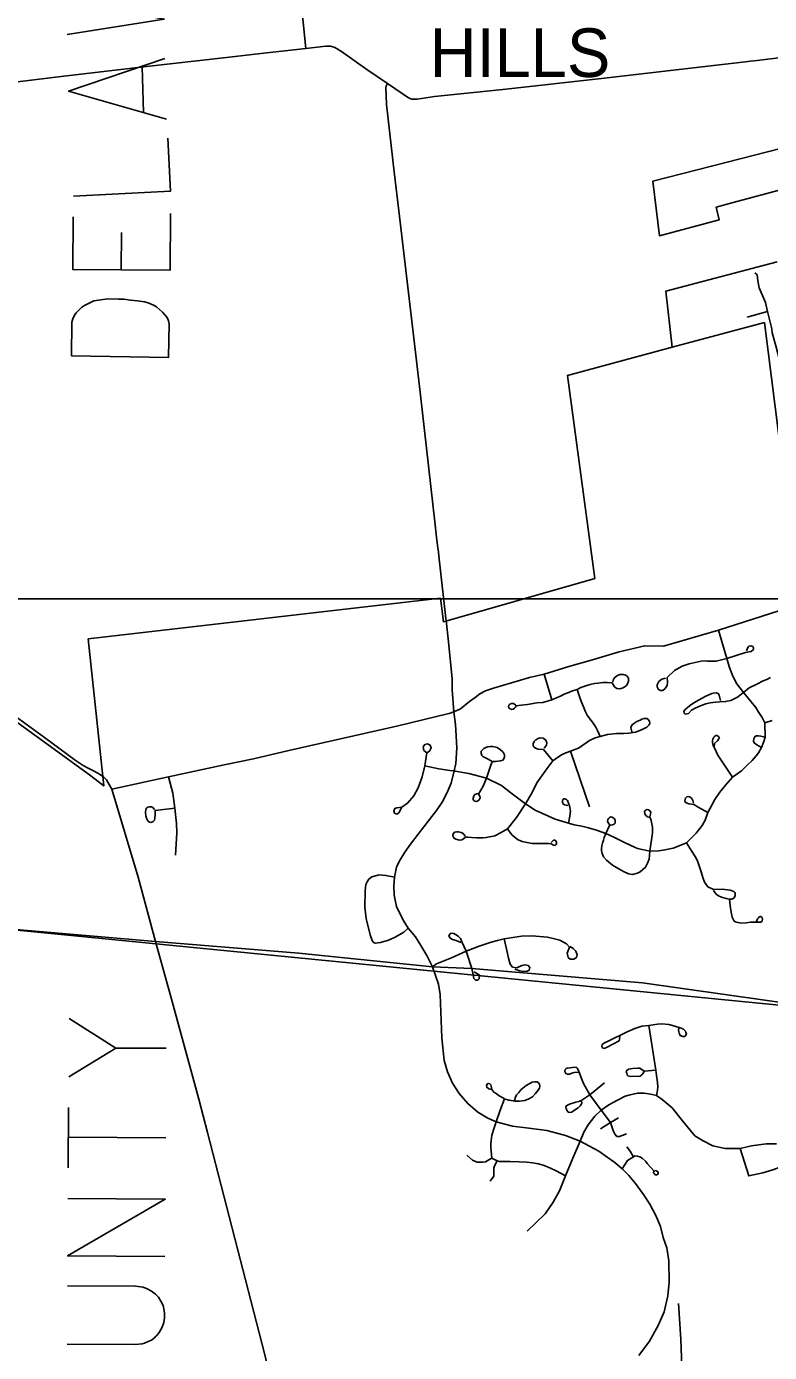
# Model space of a CAD drawing. Extents: x 1659811 to 1934326, y 644115 to 934867.
# Drawn here: x 1781767 to 1789405, y 776927 to 790558 of the extents above; entities that cross this region are included whole.
import ezdxf

# ---------------------------------------------------------------- set-up
doc = ezdxf.new("R2010")
doc.units = 0
for name, color, linetype in [('GM_X_Adjacent_County_Text', 7, 'Continuous'), ('GM_X_City_Street', 7, 'Continuous'), ('GM_X_Corporation', 7, 'Continuous'), ('GM_X_Corporation_Text', 7, 'Continuous'), ('GM_X_County', 7, 'Continuous'), ('GM_X_County_Road', 7, 'Continuous'), ('GM_X_Township_Road', 7, 'Continuous'), ('SC_Scratch1', 7, 'Continuous')]:
    doc.layers.add(name, color=color, linetype=linetype)

msp = doc.modelspace()

# ---------------------------------------------------------------- linework, layer by layer
at = {"layer": 'GM_X_Adjacent_County_Text'}
for p, q in [((1782956, 790143), (1782969, 789678)), ((1782740, 788057), (1782742, 788442)), ((1781136, 781321), (1790229, 780426)), ((1782684, 780057), (1783204, 780054)), ((1782195, 778825), (1782200, 779446)), ((1782198, 779139), (1783198, 779133))]:
    msp.add_line(p, q, dxfattribs=at)
for points in [[(1782183, 790475), (1783182, 790635), (1782180, 790822), (1783178, 791029), (1782176, 791176)], [(1783207, 789606), (1782199, 789894), (1783190, 790228)], [(1782248, 788813), (1783247, 788866), (1783218, 789409)], [(1782247, 788603), (1782244, 788059), (1783244, 788054), (1783247, 788637)], [(1782228, 787174), (1782234, 787520), (1782243, 787552), (1782259, 787591), (1782276, 787614), (1782308, 787645), (1782332, 787668), (1782364, 787691), (1782459, 787737), (1782601, 787758), (1782711, 787756), (1782766, 787755), (1782837, 787746), (1782908, 787737), (1782978, 787728), (1783018, 787719), (1783072, 787695), (1783104, 787678), (1783166, 787622), (1783212, 787566), (1783219, 787550), (1783227, 787534), (1783234, 787503), (1783228, 787156), (1782228, 787174)], [(1782202, 779761), (1782684, 780057), (1782206, 780360)], [(1783189, 777912), (1782189, 777919), (1783193, 778503), (1782193, 778510)], [(1782183, 777014), (1782884, 777009), (1782955, 777016), (1782978, 777024), (1783018, 777040), (1783050, 777055), (1783081, 777078), (1783097, 777094), (1783105, 777102), (1783129, 777133), (1783145, 777157), (1783161, 777188), (1783177, 777235), (1783185, 777282), (1783185, 777330), (1783178, 777377), (1783170, 777409), (1783147, 777456), (1783123, 777496), (1783092, 777527), (1783053, 777559), (1783006, 777583), (1782967, 777599), (1782888, 777607), (1782187, 777612)]]:
    msp.add_lwpolyline(points, dxfattribs=at)
at = {"layer": 'GM_X_City_Street'}
for points in [[(1789560, 786939), (1789543, 786987), (1789520, 787055), (1789515, 787097), (1789514, 787105), (1789469, 787277), (1789433, 787408), (1789429, 787450), (1789386, 787628), (1789363, 787720), (1789298, 787872), (1789285, 787945), (1789278, 788006), (1789253, 788027)], [(1789174, 787571), (1789386, 787628)], [(1786111, 783497), (1786161, 783513), (1786229, 783545), (1786322, 783619), (1786378, 783661), (1786427, 783697), (1786487, 783730), (1786569, 783756), (1786939, 783865), (1787087, 783901), (1787342, 783978), (1787586, 784047), (1787860, 784131), (1788123, 784193), (1788314, 784188), (1788881, 784351), (1789511, 784554), (1790304, 784798), (1790967, 785005), (1791652, 785213)], [(1786161, 783513), (1786142, 783738), (1786144, 783852), (1786105, 784233), (1786081, 784453)], [(1786174, 782904), (1786315, 782879), (1786495, 782831), (1786649, 782756), (1786746, 782682), (1786897, 782566), (1786996, 782503), (1787200, 782410), (1787337, 782370), (1787398, 782351), (1787477, 782336), (1787545, 782319), (1787626, 782296), (1787723, 782262), (1787805, 782224), (1787914, 782169), (1788017, 782121), (1788049, 782109), (1788175, 782080), (1788266, 782085), (1788330, 782094), (1788415, 782110), (1788510, 782150), (1788551, 782167), (1788652, 782266), (1788713, 782346), (1788743, 782401), (1788772, 782479), (1788791, 782516), (1788844, 782611), (1788894, 782686), (1788952, 782759), (1789024, 782843), (1789118, 782906), (1789174, 782964), (1789228, 783014), (1789269, 783061), (1789291, 783092), (1789323, 783148), (1789348, 783207), (1789359, 783254), (1789356, 783400), (1789329, 783456), (1789290, 783516), (1789263, 783556), (1789137, 783711), (1789068, 783802), (1789026, 783888), (1788990, 783979), (1788967, 784062), (1788881, 784351)], [(1788337, 783858), (1788298, 783848), (1788266, 783824), (1788249, 783791), (1788251, 783769), (1788263, 783742), (1788286, 783733), (1788307, 783732), (1788333, 783754), (1788353, 783785), (1788357, 783819), (1788352, 783865), (1788430, 783939), (1788507, 783981), (1788580, 784005), (1788703, 784035), (1788744, 784037), (1788768, 784035), (1788856, 784035), (1788967, 784062), (1789157, 784124), (1789215, 784133), (1789239, 784154), (1789239, 784170), (1789232, 784185), (1789212, 784191), (1789194, 784189), (1789182, 784173), (1789170, 784140)], [(1786796, 783581), (1786774, 783597), (1786752, 783599), (1786735, 783593), (1786724, 783581), (1786721, 783565), (1786728, 783550), (1786739, 783543), (1786755, 783537), (1786769, 783540), (1786784, 783549), (1786795, 783561), (1786802, 783575), (1786853, 783580), (1786917, 783588), (1787013, 783604), (1787074, 783608), (1787167, 783638), (1787264, 783678), (1787294, 783693), (1787331, 783710), (1787381, 783730), (1787427, 783743), (1787467, 783763), (1787526, 783783), (1787561, 783793), (1787606, 783804), (1787643, 783809), (1787669, 783811), (1787695, 783813), (1787737, 783814), (1787789, 783811), (1787800, 783788), (1787811, 783770), (1787835, 783753), (1787865, 783749), (1787890, 783755), (1787910, 783766), (1787934, 783785), (1787946, 783800), (1787954, 783829), (1787954, 783859), (1787934, 783886), (1787902, 783897), (1787867, 783897), (1787835, 783882), (1787815, 783866), (1787800, 783849), (1787793, 783823)], [(1787167, 783638), (1787087, 783901)], [(1788901, 783628), (1788892, 783669), (1788888, 783685), (1788876, 783703), (1788857, 783708), (1788826, 783704), (1788811, 783702), (1788744, 783671), (1788683, 783636), (1788626, 783605), (1788583, 783575), (1788533, 783534), (1788525, 783517), (1788528, 783498), (1788538, 783490), (1788554, 783491), (1788573, 783496), (1788604, 783531), (1788641, 783551), (1788670, 783566), (1788712, 783583), (1788749, 783594), (1788795, 783604), (1788851, 783613), (1788896, 783615), (1788953, 783619), (1789007, 783630), (1789075, 783665), (1789137, 783711), (1789197, 783758), (1789274, 783799), (1789340, 783830), (1789376, 783844), (1789415, 783865)], [(1787664, 783258), (1787637, 783320), (1787619, 783356), (1787585, 783407), (1787558, 783442), (1787529, 783480), (1787515, 783512), (1787463, 783639), (1787427, 783743)], [(1782643, 782719), (1783228, 782844), (1783797, 782967), (1784101, 783030), (1784465, 783114), (1785587, 783368), (1786093, 783492), (1786111, 783497)], [(1785941, 780892), (1785883, 781009), (1785822, 781110), (1785766, 781200), (1785691, 781289), (1785645, 781361), (1785604, 781441), (1785572, 781513), (1785553, 781593), (1785548, 781630), (1785544, 781723), (1785549, 781814), (1785572, 781915), (1785598, 781975), (1785655, 782071), (1785715, 782153), (1785792, 782255), (1785908, 782406), (1785982, 782499), (1786040, 782585), (1786091, 782684), (1786131, 782781), (1786164, 782905), (1786182, 782981), (1786192, 783144), (1786181, 783323), (1786177, 783383), (1786161, 783513)], [(1786275, 782234), (1786256, 782262), (1786235, 782272), (1786208, 782278), (1786189, 782279), (1786171, 782276), (1786156, 782264), (1786150, 782242), (1786152, 782227), (1786162, 782213), (1786182, 782204), (1786218, 782194), (1786241, 782196), (1786259, 782208), (1786280, 782226), (1786305, 782223), (1786340, 782220), (1786395, 782218), (1786458, 782217), (1786493, 782220), (1786580, 782237), (1786646, 782272), (1786712, 782310), (1786805, 782426), (1786897, 782566), (1786962, 782677), (1787014, 782783), (1787116, 782928), (1787177, 783008), (1787226, 783045), (1787273, 783074), (1787311, 783093), (1787358, 783107), (1787403, 783125), (1787440, 783141), (1787487, 783170), (1787555, 783217), (1787613, 783244), (1787664, 783258), (1787740, 783279), (1787833, 783290), (1787908, 783289), (1787960, 783294), (1788026, 783305), (1788089, 783327), (1788145, 783355), (1788169, 783380), (1788174, 783397), (1788170, 783418), (1788156, 783435), (1788143, 783445), (1788116, 783443), (1788094, 783436), (1788077, 783429), (1788042, 783414), (1788010, 783394), (1787992, 783380), (1787985, 783368), (1787981, 783353), (1787990, 783307)], [(1789356, 783400), (1789433, 783423)], [(1789024, 782843), (1788875, 783066), (1788835, 783151), (1788841, 783186), (1788870, 783216), (1788882, 783231), (1788889, 783239), (1788890, 783244), (1788889, 783250), (1788885, 783255), (1788876, 783263), (1788865, 783269), (1788853, 783269), (1788842, 783262), (1788833, 783251), (1788822, 783232), (1788820, 783215), (1788820, 783194), (1788830, 783153)], [(1789323, 783148), (1789300, 783159), (1789276, 783173), (1789246, 783193), (1789240, 783211), (1789244, 783234), (1789254, 783257), (1789269, 783265), (1789293, 783266), (1789315, 783264), (1789359, 783254)], [(1785624, 782533), (1785575, 782526), (1785552, 782518), (1785542, 782496), (1785550, 782470), (1785573, 782462), (1785595, 782475), (1785624, 782533), (1785682, 782573), (1785748, 782648), (1785794, 782731), (1785835, 782844), (1785862, 782957), (1785882, 783093), (1785910, 783109), (1785927, 783143), (1785918, 783169), (1785889, 783184), (1785860, 783177), (1785844, 783154), (1785851, 783117), (1785882, 783093)], [(1786495, 782831), (1786537, 782954), (1786550, 782991), (1786564, 783002), (1786587, 783004), (1786611, 783007), (1786641, 783008), (1786664, 783017), (1786673, 783029), (1786680, 783050), (1786680, 783071), (1786671, 783090), (1786659, 783104), (1786638, 783123), (1786605, 783145), (1786560, 783158), (1786533, 783157), (1786510, 783154), (1786489, 783148), (1786468, 783137), (1786455, 783124), (1786442, 783108), (1786440, 783088), (1786448, 783065), (1786459, 783054), (1786498, 783032), (1786549, 783005)], [(1787088, 783140), (1787111, 783171), (1787117, 783196), (1787107, 783221), (1787078, 783241), (1787048, 783245), (1787026, 783240), (1787003, 783225), (1786986, 783208), (1786977, 783184), (1786977, 783165), (1786984, 783151), (1786999, 783138), (1787026, 783128), (1787081, 783125), (1787177, 783008)], [(1787555, 782537), (1787358, 783107)], [(1782643, 782719), (1782590, 782814), (1782553, 782848)], [(1783299, 782040), (1783313, 782269), (1783307, 782364), (1783293, 782523), (1783272, 782676), (1783228, 782844)], [(1785862, 782957), (1786004, 782928), (1786120, 782911), (1786164, 782905), (1786174, 782904)], [(1783093, 781151), (1782913, 781814), (1782643, 782719)], [(1786408, 782675), (1786377, 782662), (1786365, 782649), (1786359, 782626), (1786359, 782615), (1786363, 782606), (1786370, 782599), (1786376, 782593), (1786390, 782590), (1786404, 782594), (1786420, 782607), (1786429, 782628), (1786428, 782646), (1786413, 782667), (1786438, 782707), (1786463, 782750), (1786495, 782831)], [(1787337, 782370), (1787354, 782441), (1787358, 782493), (1787350, 782545), (1787340, 782574), (1787330, 782600), (1787317, 782611), (1787299, 782619), (1787287, 782617), (1787279, 782611), (1787276, 782594), (1787278, 782580), (1787285, 782566), (1787299, 782557), (1787333, 782550)], [(1788625, 782574), (1788616, 782601), (1788611, 782614), (1788596, 782633), (1788576, 782642), (1788555, 782639), (1788540, 782627), (1788533, 782599), (1788542, 782581), (1788557, 782573), (1788575, 782568), (1788628, 782561), (1788670, 782534), (1788772, 782479)], [(1783084, 782509), (1783069, 782527), (1783050, 782538), (1783030, 782537), (1783013, 782532), (1783003, 782525), (1782993, 782511), (1782990, 782479), (1782994, 782445), (1783004, 782410), (1783016, 782388), (1783030, 782379), (1783046, 782377), (1783070, 782385), (1783083, 782400), (1783087, 782420), (1783088, 782459), (1783088, 782500), (1783293, 782523)], [(1787723, 782262), (1787761, 782344), (1787774, 782347), (1787791, 782350), (1787807, 782357), (1787817, 782369), (1787818, 782386), (1787818, 782401), (1787809, 782418), (1787788, 782431), (1787777, 782434), (1787760, 782427), (1787749, 782416), (1787743, 782404), (1787741, 782389), (1787746, 782372), (1787764, 782352)], [(1788175, 782080), (1788201, 782270), (1788202, 782326), (1788195, 782360), (1788187, 782397), (1788175, 782432), (1788181, 782460), (1788184, 782480), (1788173, 782499), (1788162, 782505), (1788146, 782509), (1788131, 782502), (1788121, 782487), (1788122, 782468), (1788131, 782451), (1788151, 782435), (1788166, 782430)], [(1786712, 782310), (1786757, 782248), (1786793, 782217), (1786822, 782197), (1786863, 782181), (1786912, 782169), (1786965, 782160), (1787028, 782158), (1787088, 782159), (1787138, 782161), (1787162, 782157), (1787186, 782142), (1787200, 782140), (1787211, 782148), (1787215, 782158), (1787216, 782169), (1787213, 782180), (1787205, 782189), (1787196, 782192), (1787184, 782192), (1787174, 782184), (1787162, 782169)], [(1787723, 782262), (1787705, 782222), (1787697, 782192), (1787689, 782163), (1787681, 782136), (1787678, 782107), (1787678, 782086), (1787683, 782057), (1787699, 782024), (1787730, 781987), (1787790, 781938), (1787856, 781898), (1787904, 781871), (1787955, 781848), (1787998, 781842), (1788048, 781855), (1788074, 781869), (1788103, 781892), (1788129, 781915), (1788152, 781956), (1788168, 781998), (1788175, 782080)], [(1788829, 781675), (1788857, 781639), (1788882, 781622), (1788912, 781608), (1788960, 781594), (1788995, 781586), (1789019, 781588), (1789038, 781599), (1789048, 781614), (1789051, 781624), (1789052, 781639), (1789051, 781649), (1789047, 781656), (1789037, 781666), (1789001, 781680), (1788919, 781689), (1788828, 781685), (1788770, 781715), (1788737, 781762), (1788721, 781810), (1788703, 781869), (1788683, 781930), (1788665, 781982), (1788641, 782025), (1788604, 782084), (1788551, 782167)], [(1785247, 781668), (1785248, 781674), (1785254, 781738), (1785268, 781764), (1785285, 781794), (1785317, 781816), (1785391, 781837), (1785461, 781831), (1785549, 781814)], [(1785379, 781139), (1785356, 781135), (1785335, 781142), (1785320, 781162), (1785300, 781221), (1785259, 781389), (1785245, 781506), (1785247, 781668)], [(1788995, 781586), (1788999, 781521), (1789006, 781474), (1789014, 781438), (1789020, 781402), (1789031, 781380), (1789043, 781362), (1789061, 781352), (1789082, 781346), (1789118, 781342), (1789165, 781345), (1789209, 781349), (1789288, 781349), (1789316, 781352), (1789328, 781362), (1789333, 781381), (1789331, 781394), (1789325, 781403), (1789311, 781409), (1789300, 781404), (1789293, 781396), (1789283, 781385), (1789270, 781359)], [(1785691, 781289), (1785645, 781249), (1785557, 781197), (1785489, 781164), (1785407, 781143), (1785379, 781139)], [(1785941, 780892), (1785982, 780921), (1786135, 780985), (1786285, 781051), (1786420, 781104), (1786542, 781145), (1786607, 781163), (1786678, 781178), (1786857, 781206), (1786961, 781211), (1787122, 781195), (1787181, 781183), (1787251, 781167), (1787317, 781129), (1787349, 781092), (1787326, 781032), (1787335, 780988), (1787357, 780969), (1787393, 780969), (1787422, 780988), (1787427, 781016), (1787413, 781052), (1787388, 781079), (1787352, 781099)], [(1786285, 781051), (1786244, 781142), (1786229, 781183), (1786203, 781208), (1786178, 781223), (1786160, 781235), (1786128, 781236), (1786110, 781215), (1786117, 781191), (1786145, 781173), (1786183, 781162), (1786233, 781142)], [(1784685, 773296), (1784735, 773603), (1784745, 773698), (1784736, 773770), (1784721, 773835), (1784428, 774903), (1784235, 775534), (1784138, 775865), (1784125, 775929), (1784115, 775990), (1784111, 776055), (1784114, 776105), (1784158, 776324), (1784196, 776473), (1784235, 776672), (1784238, 776744), (1784231, 776844), (1784215, 776918), (1784131, 777234), (1783629, 779189), (1783538, 779530), (1783263, 780534), (1783093, 781151)], [(1786787, 780868), (1786838, 780849), (1786877, 780842), (1786913, 780846), (1786933, 780857), (1786941, 780885), (1786925, 780905), (1786893, 780913), (1786859, 780905), (1786820, 780888), (1786809, 780880), (1786763, 780888), (1786739, 780920), (1786721, 780981), (1786706, 781059), (1786678, 781178)], [(1786346, 780876), (1786285, 781051)], [(1788061, 776896), (1788172, 777044), (1788262, 777203), (1788323, 777346), (1788361, 777509), (1788375, 777651), (1788370, 777868), (1788349, 778002), (1788313, 778109), (1788283, 778223), (1788238, 778334), (1788176, 778450), (1788109, 778552), (1788029, 778665), (1787959, 778747), (1787890, 778815), (1787816, 778881), (1787737, 778934), (1787651, 778995), (1787548, 779052), (1787457, 779100), (1787307, 779157), (1787116, 779208), (1786932, 779232), (1786764, 779254), (1786595, 779297), (1786510, 779336), (1786405, 779397), (1786303, 779486), (1786215, 779591), (1786147, 779695), (1786093, 779813), (1786060, 779930), (1786037, 780162), (1786019, 780607), (1786002, 780713), (1785941, 780892)], [(1786370, 780841), (1786422, 780806), (1786421, 780769), (1786415, 780760), (1786404, 780754), (1786381, 780755), (1786367, 780773), (1786357, 780809), (1786346, 780876)], [(1787867, 780179), (1787862, 780147), (1787861, 780131), (1787729, 780062), (1787712, 780054), (1787701, 780053), (1787689, 780060), (1787680, 780074), (1787686, 780094), (1787709, 780109), (1787748, 780129), (1787941, 780223), (1788020, 780258), (1788093, 780280), (1788164, 780289), (1788254, 780303), (1788299, 780305), (1788369, 780298), (1788433, 780283), (1788485, 780266), (1788520, 780252), (1788540, 780230), (1788546, 780218), (1788551, 780205), (1788546, 780189), (1788545, 780184), (1788532, 780177), (1788521, 780174), (1788515, 780174), (1788488, 780185), (1788482, 780196), (1788475, 780211), (1788472, 780225), (1788470, 780242), (1788474, 780262)], [(1788243, 779570), (1788252, 779625), (1788258, 779657), (1788253, 779702), (1788244, 779774), (1788235, 779829), (1788185, 780159), (1788164, 780289)], [(1787676, 779417), (1787558, 779577), (1787492, 779693), (1787467, 779759), (1787440, 779825), (1787428, 779849), (1787417, 779859), (1787379, 779858), (1787325, 779851), (1787314, 779847), (1787304, 779836), (1787302, 779814), (1787311, 779794), (1787328, 779788), (1787348, 779789), (1787374, 779798), (1787396, 779806), (1787437, 779808)], [(1788115, 779819), (1788071, 779851), (1788053, 779851), (1787998, 779847), (1787956, 779838), (1787936, 779824), (1787933, 779811), (1787937, 779798), (1787942, 779777), (1787950, 779770), (1787962, 779766), (1787988, 779765), (1788076, 779769), (1788085, 779773), (1788097, 779787), (1788105, 779796), (1788115, 779819), (1788235, 779829)], [(1786680, 779535), (1786725, 779522), (1786748, 779517), (1786789, 779510), (1786835, 779509), (1786890, 779516), (1786930, 779533), (1786967, 779556), (1786998, 779588), (1787027, 779623), (1787040, 779645), (1787045, 779664), (1787040, 779685), (1787026, 779704), (1787012, 779708), (1786993, 779711), (1786964, 779705), (1786933, 779688), (1786902, 779670), (1786870, 779643), (1786850, 779626), (1786827, 779600), (1786805, 779576), (1786795, 779553), (1786784, 779519)], [(1786547, 779630), (1786518, 779638), (1786499, 779653), (1786496, 779668), (1786500, 779680), (1786505, 779688), (1786516, 779691), (1786529, 779688), (1786539, 779678), (1786545, 779666), (1786545, 779665)], [(1786545, 779665), (1786550, 779630), (1786570, 779604), (1786596, 779588), (1786626, 779566), (1786676, 779538)], [(1786915, 778173), (1787099, 778353), (1787182, 778472), (1787247, 778588), (1787309, 778744), (1787382, 778923), (1787457, 779100), (1787497, 779193), (1787541, 779266), (1787610, 779355), (1787676, 779417), (1787754, 779472), (1787844, 779521), (1787920, 779561), (1787971, 779574), (1788048, 779592), (1788115, 779594), (1788185, 779581), (1788243, 779570), (1788301, 779526), (1788405, 779442), (1788510, 779307), (1788637, 779155), (1788724, 779103), (1788822, 779051), (1788950, 779024), (1789102, 779024), (1789220, 779052), (1789372, 779073), (1789476, 779073)], [(1787473, 779509), (1787474, 779489), (1787469, 779476), (1787460, 779463), (1787437, 779443), (1787368, 779398), (1787351, 779394), (1787336, 779396), (1787327, 779408), (1787320, 779419), (1787313, 779435), (1787312, 779449), (1787316, 779460), (1787330, 779470), (1787350, 779478), (1787415, 779499), (1787444, 779508), (1787474, 779520), (1787558, 779577)], [(1787558, 779577), (1787709, 779698)], [(1786595, 779297), (1786636, 779417), (1786680, 779535)], [(1786550, 778926), (1786543, 779001), (1786539, 779042), (1786540, 779069), (1786543, 779105), (1786552, 779162), (1786575, 779238), (1786595, 779297)], [(1787669, 779226), (1787769, 779292), (1787851, 779340)], [(1787676, 779417), (1787769, 779292), (1787797, 779210), (1787815, 779171), (1787836, 779148), (1787863, 779148), (1787891, 779156), (1787934, 779174)], [(1788004, 778943), (1787974, 778997), (1787939, 779040)], [(1789102, 779024), (1789192, 778742), (1789338, 778775), (1789440, 778805), (1789505, 778830), (1789556, 778860), (1789594, 778887), (1789624, 778916), (1789639, 778938), (1789646, 778970), (1789651, 779051)], [(1786293, 778954), (1786350, 778905), (1786400, 778882), (1786417, 778882), (1786455, 778882), (1786485, 778887), (1786519, 778906), (1786550, 778926)], [(1786533, 778689), (1786570, 778739), (1786571, 778794), (1786570, 778821), (1786579, 778847), (1786606, 778896)], [(1786550, 778926), (1786606, 778896), (1786629, 778890), (1786739, 778890), (1786830, 778888), (1786909, 778885), (1786967, 778876), (1787029, 778866), (1787090, 778848), (1787152, 778823), (1787212, 778796), (1787309, 778744)], [(1787922, 778864), (1787946, 778902), (1788006, 778940), (1788022, 778947), (1788045, 778946), (1788072, 778937), (1788096, 778925), (1788132, 778890), (1788148, 778869), (1788220, 778792), (1788214, 778782), (1788214, 778775), (1788218, 778768), (1788227, 778757), (1788234, 778753), (1788246, 778752), (1788258, 778760), (1788260, 778768), (1788260, 778778), (1788254, 778788), (1788242, 778796), (1788225, 778797)], [(1787890, 778815), (1787922, 778864)], [(1788551, 775488), (1788549, 775542), (1788539, 775845), (1788512, 776595), (1788492, 777063), (1788470, 777429)]]:
    msp.add_lwpolyline(points, dxfattribs=at)
at = {"layer": 'GM_X_Corporation'}
for points in [[(1789746, 788942), (1789032, 788748), (1788857, 788701), (1788889, 788571), (1788274, 788407), (1788204, 788967), (1788809, 789122), (1790550, 789569)], [(1789612, 785482), (1789353, 787515), (1788406, 787263), (1788338, 787836), (1789485, 788139)], [(1781176, 783759), (1781951, 783200), (1782415, 782865), (1782560, 782751), (1782401, 784262), (1786021, 784680), (1786052, 784439), (1787610, 784885), (1787328, 786971), (1788406, 787263), (1789353, 787515), (1789612, 785482)], [(1781176, 783759), (1781951, 783200), (1782415, 782865), (1782560, 782751), (1782401, 784262), (1786021, 784680), (1786052, 784439), (1787610, 784885), (1787328, 786971), (1788406, 787263), (1789353, 787515), (1789612, 785482)]]:
    msp.add_lwpolyline(points, dxfattribs=at)
at = {"layer": 'GM_X_County'}
for points in [[(1781136, 781321), (1783093, 781151), (1784567, 781031), (1785941, 780892), (1786346, 780876), (1788100, 780727), (1790229, 780426), (1790317, 780468), (1790410, 780483), (1790491, 780471), (1790776, 780453), (1791556, 780394), (1791923, 780367), (1792339, 780337), (1793171, 780273), (1793746, 780223), (1795095, 780091), (1795507, 780094), (1797967, 779971), (1799218, 779920), (1799802, 779890), (1801375, 779790), (1803634, 779704)], [(1803634, 779704), (1801375, 779790), (1799802, 779890), (1799218, 779920), (1797967, 779971), (1795507, 780094), (1795095, 780091), (1793746, 780223), (1793171, 780273), (1792339, 780337), (1791923, 780367), (1791556, 780394), (1790776, 780453), (1790491, 780471), (1790410, 780483), (1790317, 780468), (1790229, 780426), (1788100, 780727), (1786346, 780876), (1785941, 780892), (1784567, 781031), (1783093, 781151), (1781136, 781321)]]:
    msp.add_lwpolyline(points, dxfattribs=at)
at = {"layer": 'GM_X_County_Road'}
for points in [[(1784638, 790333), (1784843, 790357), (1784877, 790357), (1784894, 790355), (1784912, 790351), (1784929, 790345), (1784961, 790330), (1785006, 790303), (1785267, 790117), (1785479, 789972)], [(1781083, 789921), (1781132, 789927), (1781675, 789991), (1782150, 790047), (1783001, 790146), (1783791, 790237), (1784207, 790284), (1784638, 790333)], [(1785479, 789972), (1785695, 789826), (1785728, 789813), (1785782, 789813), (1785961, 789838), (1786665, 789910), (1787679, 790025), (1788949, 790172), (1789068, 790186), (1789209, 790202), (1789277, 790209), (1789555, 790242), (1789773, 790265), (1789860, 790274), (1790025, 790293), (1790121, 790303), (1790432, 790335)], [(1782553, 782848), (1782549, 782851), (1782501, 782883), (1782440, 782913), (1782402, 782934), (1782349, 782962), (1782268, 783017), (1781950, 783250), (1781573, 783522), (1781117, 783845)]]:
    msp.add_lwpolyline(points, dxfattribs=at)
at = {"layer": 'GM_X_Township_Road'}
for points in [[(1784638, 790333), (1784509, 791619), (1784435, 792353), (1784354, 793107)], [(1786081, 784453), (1786079, 784474), (1786015, 785024), (1786009, 785081), (1786002, 785154), (1785992, 785223), (1785983, 785309), (1785964, 785466), (1785836, 786587), (1785812, 786799), (1785754, 787295), (1785611, 788518), (1785548, 789063), (1785517, 789335), (1785469, 789758), (1785460, 789939), (1785479, 789972)]]:
    msp.add_lwpolyline(points, dxfattribs=at)
at = {"layer": 'SC_Scratch1'}
msp.add_lwpolyline([(1730291, 784675), (1926541, 784675), (1926541, 650175), (1730291, 650175)], close=True, dxfattribs=at)

# ---------------------------------------------------------------- texts
at = {"layer": 'GM_X_Corporation_Text'}
msp.add_text('HILLS', height=500, rotation=0, dxfattribs=at).set_placement((1785910, 790039))

doc.saveas('drawing.dxf')
